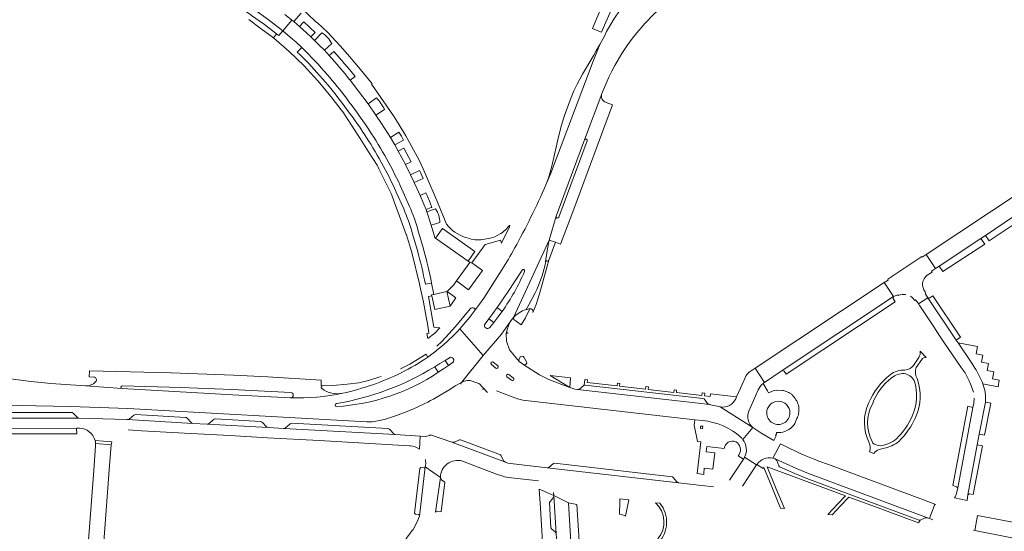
# Model space of a CAD drawing. Header units: metres. Extents: x 166325 to 190320, y 381923 to 404576.
# Tile 317 of 656: x 173864 to 174214, y 388512 to 388693. Entities that reach past the tile are written whole.
import ezdxf

# ---------------------------------------------------------------- set-up
doc = ezdxf.new("R2010")
doc.units = ezdxf.units.M
for name, color, linetype, lineweight in [('B-WE-OG-WATER_MEER-GV', 8, 'Continuous', 18), ('B-WE-VH-VERHARDING_ASFALT-GV', 8, 'Continuous', 18), ('B-WE-VH-VERHARDING_BETONSTRAATSTEEN-GV', 8, 'Continuous', 18), ('B-WE-VH-VERHARDING_HALFVERHARDING-GV', 8, 'Continuous', 18), ('B-WE-VH-VERHARDING_STRAATBAKSTEEN-GV', 8, 'Continuous', 18)]:
    doc.layers.add(name, color=color, linetype=linetype, lineweight=lineweight)

msp = doc.modelspace()

# ---------------------------------------------------------------- linework, layer by layer
at = {"layer": 'B-WE-OG-WATER_MEER-GV'}
msp.add_lwpolyline([(174129.533, 388553.772, 1.0004857), (174137.769, 388553.772)], format="xyb", dxfattribs=at)
at = {"layer": 'B-WE-VH-VERHARDING_ASFALT-GV', "flags": 128}
for points in [[(174079.789, 388700.193), (174077.496, 388696.946), (174075.283, 388693.568), (174072.707, 388689.16), (174071.883, 388687.585), (174070.31, 388684.581), (174067.917, 388678.713), (174052.901, 388638.852), (174051.097, 388634.716)], [(174054.728, 388623.6), (174064.852, 388650.685), (174070.97, 388667.116), (174070.984, 388667.153), (174073.491, 388672.947), (174074.527, 388675.072), (174075.628, 388677.164)], [(174020.617, 388583.618), (174028.917, 388574.105), (174035.366, 388581.696), (174038.694, 388586.434), (174039.669, 388587.651), (174052.34, 388615.16), (174054.728, 388623.6)], [(174050.853, 388606.284), (174051.11, 388608.22), (174051.7, 388612), (174052.34, 388615.16), (174039.669, 388587.651)], [(174035.53, 388604.57), (174029.05, 388594.55), (174027.518, 388592.407), (174026.14, 388590.48), (174026.078, 388590.393)], [(174029.559, 388585.367), (174030.848, 388587.195), (174032.247, 388589.064), (174033.798, 388591.135), (174037.75, 388596.85), (174042.665, 388604.501)], [(174044.095, 388590.445), (174045.048, 388592.091), (174047.279, 388596.381)], [(174035.62, 388589.8), (174034.053, 388587.706), (174032.65, 388585.83), (174031.24, 388584.099)], [(174012.172, 388559.235), (174017.02, 388562.109), (174018.934, 388563.33), (174021.153, 388564.579), (174028.917, 388574.105), (174020.617, 388583.618)], [(174011.658, 388570.097), (174013.536, 388571.268), (174015.331, 388572.388), (174017.237, 388573.497), (174017.928, 388573.341), (174018.424, 388572.665), (174018.322, 388571.914), (174016.524, 388570.64), (174014.749, 388569.418), (174012.932, 388568.168)], [(173900.73, 388562.406), (173887.745, 388563.339), (173875.344, 388564.252), (173867.406, 388565.082), (173854.027, 388566.823), (173844.839, 388567.479)], [(173960.522, 388559.143), (173939.842, 388560.164), (173900.73, 388562.406)], [(173860.408, 388556.457), (173864.075, 388556.425), (173882.364, 388556.052), (173902.772, 388555.298), (173987.595, 388550.576)], [(173925.84, 388550.043), (173902.598, 388551.362), (173902.363, 388551.37), (173885.325, 388551.944), (173856.915, 388551.854), (173842.342, 388551.67), (173840.178, 388551.64), (173839.677, 388551.6), (173822.923, 388551.112), (173821.957, 388551.036), (173814.364, 388550.681), (173800.921, 388549.859), (173800.516, 388549.865), (173800.152, 388549.875), (173797.946, 388550.246), (173796.999, 388550.494)], [(173839.791, 388547.982), (173842.491, 388548.059), (173856.746, 388548.22), (173884.565, 388548.351), (173885.312, 388548.348), (173885.534, 388548.347)], [(174006.217, 388540.845), (174006.527, 388545.513), (174002.977, 388545.726), (173997.581, 388546.069), (173958.064, 388548.261), (173952.583, 388548.583), (173930.846, 388549.778), (173925.84, 388550.043)], [(173902.853, 388547.707), (173907.673, 388547.439), (173922.815, 388546.597), (173938.954, 388545.699), (173952.33, 388544.955), (173970.628, 388543.926), (174002.684, 388542.122), (174003.062, 388542.101)], [(173891.096, 388543.928), (173897.02, 388543.434)]]:
    msp.add_lwpolyline(points, dxfattribs=at)
at = {"layer": 'B-WE-VH-VERHARDING_ASFALT-GV'}
for points in [[(174075.628, 388677.164, -0.0871834), (174092.028, 388697.68)], [(174051.097, 388634.716, -0.0247379), (174040.029, 388612.239)], [(174040.029, 388612.239, -0.01165), (174035.53, 388604.57)], [(174047.279, 388596.381, 0.0662506), (174050.853, 388606.284)], [(174039.669, 388587.651, -0.1376955), (174044.095, 388590.445)], [(174020.617, 388583.618, -0.0374239), (174013.053, 388576.484)], [(174013.053, 388576.484, -0.0172019), (174009.24, 388573.604)], [(174009.24, 388573.604, -0.0393658), (173999.819, 388568.035)], [(174004.133, 388555.202, 0.0270002), (174012.172, 388559.235)], [(173992.679, 388551.175, 0.0364362), (174004.133, 388555.202)], [(173885.534, 388548.347, -0.3314139), (173891.096, 388543.928)], [(173987.595, 388550.576, 0.0714796), (173992.679, 388551.175)], [(174003.062, 388542.101, -0.1407714), (174006.217, 388540.845)]]:
    msp.add_lwpolyline(points, format="xyb", dxfattribs=at)
at = {"layer": 'B-WE-VH-VERHARDING_ASFALT-GV', "flags": 128}
for points in [[(174217.126, 388623.483), (174217.497, 388623.731), (174224.156, 388628.128), (174220.897, 388633.064), (174186.164, 388609.971), (174189.461, 388604.989), (174190.793, 388605.88), (174205.518, 388615.723), (174207.15, 388616.814)], [(174174.545, 388595.047), (174171.236, 388600.023), (174125.473, 388569.619), (174128.768, 388564.6), (174134.986, 388568.759)]]:
    msp.add_lwpolyline(points, close=True, dxfattribs=at)
at = {"layer": 'B-WE-VH-VERHARDING_BETONSTRAATSTEEN-GV', "flags": 128}
for points in [[(173942.874, 388697.438), (173946.253, 388695.19), (173946.634, 388694.937), (173951.239, 388691.72), (173955.476, 388688.393), (173956.279, 388687.762), (173957.732, 388689.455), (173952.59, 388693.526), (173947.916, 388696.767), (173944.036, 388699.335)], [(174016.566, 388619.904), (174015.911, 388620.789), (174015.089, 388622.556), (174011.487, 388631.439), (174009.722, 388635.412), (174007.597, 388640.409), (174006.15, 388643.492), (174001.434, 388652.159), (173999.062, 388656.062), (173997.283, 388658.85), (173994.453, 388663.056), (173990.655, 388668.518), (173990.432, 388668.863), (173989.23, 388670.447), (173989.408, 388670.621), (173985.928, 388675.003), (173983.347, 388678.089), (173981.483, 388680.254), (173978.164, 388684.141), (173973.571, 388688.994), (173970.062, 388692.269), (173969.513, 388692.684), (173966.55, 388695.455), (173963.682, 388698.11)], [(173945.686, 388693.454), (173950.079, 388690.195), (173954.414, 388686.979), (173955.476, 388688.393), (173951.239, 388691.72), (173946.634, 388694.937)], [(173964.244, 388695.694), (173961.624, 388692.73), (173963.669, 388690.945), (173965.159, 388692.635), (173967.265, 388690.762), (173969.265, 388688.901), (173967.714, 388687.263), (173969.038, 388686.022), (173971.63, 388688.767)], [(173962.901, 388681.917), (173964.457, 388683.49), (173962.317, 388685.494), (173961.237, 388686.496), (173957.732, 388689.455), (173956.279, 388687.762), (173955.476, 388688.393), (173954.414, 388686.979), (173959.997, 388682.098), (173965.27, 388677.059), (173966.325, 388675.914), (173970.23, 388671.691), (173972.12, 388669.386), (173975.238, 388665.502), (173978.508, 388661.43), (173979.073, 388660.726), (173982.082, 388655.999), (173984.687, 388651.904), (173985.15, 388651.179), (173988.123, 388646.508), (173991.188, 388641.694), (173991.429, 388641.211), (173991.83, 388640.404), (173994.05, 388635.944), (173996.301, 388631.42), (173997.335, 388628.73), (173999.215, 388623.607), (174001.117, 388618.426), (174001.592, 388617.136), (174001.634, 388616.992), (174003.018, 388612.284), (174003.032, 388612.237), (174003.387, 388611.205), (174004.891, 388605.366), (174005.137, 388604.492), (174006.304, 388599.637), (174006.536, 388598.432), (174007.729, 388593.074), (174007.913, 388591.786), (174008.85, 388586.539), (174009.056, 388585.495), (174009.079, 388585.345), (174009.564, 388582.136), (174009.575, 388582.06), (174008.922, 388581.961), (174009.227, 388580.166), (174011.732, 388582.09), (174013.468, 388583.957), (174011.343, 388584.258), (174009.518, 388595.131), (174010.594, 388595.328), (174010.545, 388595.65), (174011.368, 388595.831), (174010.573, 388599.886)], [(173975.158, 388684.896), (173972.489, 388682.536), (173974.166, 388680.664), (173975.855, 388682.14)], [(173964.457, 388683.49), (173962.901, 388681.917)], [(173975.855, 388682.14), (173974.166, 388680.664)], [(173983.376, 388673.274), (173981.65, 388671.902), (173984.656, 388667.961), (173987.993, 388663.513), (173987.995, 388663.51), (173990.963, 388665.634)], [(173981.65, 388671.902), (173983.376, 388673.274)], [(174070.97, 388667.116), (174064.852, 388650.685)], [(174054.728, 388623.6), (174052.34, 388615.16), (174054.525, 388614.37), (174056.375, 388613.655), (174060.67, 388625.2), (174074.801, 388663.177)], [(174074.801, 388663.177), (174072.542, 388664.017)], [(173993.859, 388661.522), (173990.796, 388659.536), (173992.805, 388656.59), (173996.03, 388651.536), (173998.924, 388653.41)], [(173986.195, 388653.489), (173986.582, 388652.871)], [(173988.417, 388654.147), (173988.026, 388654.766)], [(174000.568, 388650.597), (173997.547, 388648.929), (173998.751, 388646.747), (174000.695, 388647.81), (174003.309, 388642.928), (174001.322, 388641.954), (174003.131, 388638.308), (174006.227, 388639.834), (174006.653, 388639.1), (174007.587, 388637.002), (174004.424, 388635.595), (174006.481, 388630.988), (174008.532, 388631.88), (174008.941, 388630.932), (174010.059, 388628.368), (174010.693, 388626.73), (174010.435, 388626.648), (174008.585, 388625.954), (174008.888, 388625.106), (174011.925, 388626.201)], [(174065.805, 388650.334), (174055.72, 388623.24)], [(173998.014, 388632.198), (174000.687, 388626.193)], [(174013.531, 388621.375), (174010.424, 388620.451), (174011.724, 388616.006), (174011.968, 388615.833), (174014.379, 388619.275), (174025.949, 388611.088), (174023.545, 388607.643), (174024.191, 388607.181), (174024.308, 388607.34), (174024.825, 388606.997), (174029.623, 388613.525), (174034.987, 388615.107), (174035.393, 388614.078), (174036.971, 388617.175), (174038.056, 388619.445), (174038.35, 388620.331), (174038.269, 388620.355), (174036.663, 388618.677)], [(174005.506, 388611.414), (174003.718, 388617.705)], [(174023.992, 388615.689), (174023.249, 388615.895), (174023.217, 388615.894)], [(174031.328, 388615.782), (174029.456, 388615.443)], [(174046.51, 388589.371), (174047.74, 388592.293), (174048.867, 388596.044), (174051.605, 388605.902), (174052.14, 388607.99)], [(174051.11, 388608.22), (174050.853, 388606.284)], [(174186.434, 388602.615), (174187.084, 388603.039), (174188.218, 388603.78), (174188.057, 388604.041), (174189.461, 388604.989), (174186.164, 388609.971), (174184.763, 388609.014), (174184.601, 388609.266), (174172.478, 388601.197), (174172.635, 388600.949), (174171.236, 388600.023), (174174.545, 388595.047), (174176.087, 388595.742), (174176.257, 388595.476)], [(174008.363, 388599.457), (174010.573, 388599.886)], [(174181.296, 388594.624), (174182.155, 388593.661), (174182.392, 388593.865), (174183.263, 388592.69), (174183.41, 388592.468), (174186.748, 388594.659), (174185.801, 388596.126), (174186.039, 388596.282), (174185.758, 388596.722)], [(174062.398, 388562.1), (174061.415, 388562.242), (174060.027, 388562.617), (174059.587, 388562.785), (174052.375, 388565.515), (174048.816, 388567.271), (174043.281, 388570.839), (174041.641, 388572.008), (174040.003, 388574.014), (174038.27, 388576.135), (174037.181, 388579.222), (174037.083, 388581.783), (174037.334, 388583.425), (174037.926, 388585.077), (174038.694, 388586.434), (174035.366, 388581.696), (174028.917, 388574.105), (174021.153, 388564.579), (174022.27, 388565.055)], [(174197.451, 388578.678), (174202.281, 388571.448), (174203.451, 388569.697)], [(174206.27, 388564.049), (174211.648, 388563.007), (174212.086, 388565.424), (174209.644, 388565.889), (174210.188, 388568.363), (174207.748, 388568.795), (174208.219, 388571.246), (174205.797, 388571.755), (174206.282, 388574.232), (174203.864, 388574.681), (174204.342, 388577.313), (174197.451, 388578.678)], [(174033.391, 388569.68), (174031.787, 388570.915)], [(174128.768, 388564.6), (174125.473, 388569.619), (174123.289, 388568.175), (174122.676, 388567.684), (174122.197, 388566.999), (174120.194, 388562.485), (174118.856, 388559.468), (174118.553, 388558.784)], [(173971.421, 388565.342), (173952.256, 388566.57), (173940.236, 388567.135), (173918.16, 388567.941), (173889.13, 388568.645), (173889.049, 388566.541), (173890.671, 388566.501)], [(173971.798, 388563.378), (173971.39, 388563.392), (173971.421, 388565.342)], [(174037.985, 388567.42), (174039.575, 388566.175)], [(173887.745, 388563.339), (173900.73, 388562.406)], [(173900.793, 388563.399), (173921.538, 388562.838), (173939.691, 388562.099), (173960.583, 388561.021)], [(174024.287, 388565.207), (174026.946, 388564.312)], [(174028.206, 388563.426), (174028.787, 388562.725), (174030.405, 388560.951)], [(174121.071, 388544.332), (174124.629, 388548.562), (174113.06, 388555.909), (174109.097, 388556.691), (174105.197, 388557.198), (174062.398, 388562.1)], [(174033.557, 388561.594), (174041.062, 388558.759), (174042.974, 388558.29), (174104.007, 388551.32), (174106.682, 388551.015)], [(174113.06, 388555.909), (174124.629, 388548.562)], [(173856.915, 388551.854), (173885.325, 388551.944)], [(173882.608, 388553.952), (173859.587, 388553.861)], [(173884.844, 388552.151), (173883.34, 388553.65)], [(173902.598, 388551.362), (173925.84, 388550.043)], [(173904.817, 388552.912), (173903.213, 388551.557)], [(173923.089, 388552.171), (173905.561, 388553.157)], [(173925.157, 388550.384), (173923.798, 388551.871)], [(173933.079, 388551.344), (173931.55, 388550.021)], [(173949.825, 388550.699), (173933.826, 388551.607)], [(173930.846, 388549.778), (173952.583, 388548.583), (173952.167, 388548.689), (173951.892, 388548.904), (173950.541, 388550.396)], [(173958.064, 388548.261), (173997.581, 388546.069)], [(173960.323, 388549.865), (173958.723, 388548.483)], [(173995.007, 388548.186), (173960.989, 388550.082)], [(173997.144, 388546.279), (173995.7, 388547.854)], [(174132.063, 388543.953), (174127.767, 388546.467), (174124.629, 388548.562), (174121.071, 388544.332)], [(174008.401, 388545.409), (174006.527, 388545.513), (174006.217, 388540.845)], [(174051.578, 388534.291), (174038.585, 388535.777), (174037.66, 388535.957), (174036.749, 388536.249), (174017.741, 388543.395), (174010.148, 388545.965)], [(174131.705, 388537.667), (174134.429, 388542.722)], [(174121.305, 388537.367), (174116.354, 388529.844)], [(174120.961, 388527.756), (174125.921, 388535.304), (174121.689, 388538.043)], [(174121.689, 388538.043), (174125.921, 388535.304), (174126.034, 388535.476)], [(174132.554, 388537.397), (174140.36, 388533.912), (174144.381, 388532.244), (174186.582, 388516.517), (174187.276, 388516.267), (174189.197, 388521.403), (174185.229, 388522.873), (174151.438, 388535.401)], [(174011.945, 388518.551), (174013.69, 388530.806), (174008.32, 388534.557), (174006.258, 388517.1), (174005.373, 388514.829), (174004.035, 388512.381), (174003.7, 388511.94), (173999.267, 388506.104)], [(174008.427, 388535.239), (174008.32, 388534.557), (174013.69, 388530.806)], [(174021.481, 388536.633), (174033.63, 388532.043), (174035.544, 388531.39), (174036.472, 388531.097), (174037.849, 388530.817), (174048.506, 388529.59)], [(174110.692, 388527.49), (174098.252, 388528.916), (174051.578, 388534.291)], [(174151.438, 388535.401), (174148.049, 388536.658)], [(174054.504, 388511.412), (174053.139, 388512.603), (174052.949, 388512.937), (174052.421, 388521.937), (174052.617, 388522.289), (174053.78, 388523.734), (174053.986, 388524.423), (174048.772, 388526.691), (174049.176, 388519.917), (174049.533, 388513.925), (174049.89, 388507.935)], [(174053.879, 388525.499), (174053.986, 388524.423), (174059.12, 388521.792)], [(174059.12, 388521.792), (174053.986, 388524.423), (174054.803, 388510.828), (174054.997, 388507.603), (174055.815, 388494.006), (174056.417, 388484.007)], [(174200.626, 388522.65), (174196.213, 388523.612)], [(174086.752, 388453.355), (174083.259, 388457.732), (174079.766, 388462.109), (174076.728, 388465.915), (174076.097, 388466.705), (174075.285, 388467.723), (174071.433, 388472.574), (174065.815, 388479.606), (174064.464, 388482.453), (174063.71, 388495.066), (174063.214, 388503.347), (174062.94, 388508.333), (174062.619, 388513.755), (174062.175, 388521.251), (174059.12, 388521.792), (174061.422, 388483.773)], [(174061.422, 388483.773), (174059.12, 388521.792)], [(174189.587, 388521.258), (174189.197, 388521.403), (174187.276, 388516.267), (174188.489, 388515.83)], [(174202.91, 388512.091), (174203.385, 388511.999), (174204.378, 388517.382)], [(174279.485, 388502.761), (174265.944, 388505.397), (174255.948, 388507.343), (174215.649, 388515.23), (174204.378, 388517.382), (174203.385, 388511.999), (174206.41, 388511.414), (174220.204, 388508.728), (174225.127, 388507.774), (174238.848, 388505.107), (174243.794, 388504.148), (174257.517, 388501.481), (174260.92, 388500.835)]]:
    msp.add_lwpolyline(points, dxfattribs=at)
for points in [[(173963.669, 388690.945), (173966.121, 388688.735), (173967.714, 388687.263), (173969.265, 388688.901), (173967.265, 388690.762), (173965.159, 388692.635)], [(174070.31, 388684.581), (174069.154, 388682.542), (174068.172, 388680.809), (174064.108, 388674.078), (174062.216, 388670.456), (174061.1, 388668.125), (174059.902, 388665.156), (174057.779, 388659.362), (174056.71, 388655.97), (174055.606, 388651.846), (174053.385, 388641.879), (174052.293, 388638.004), (174051.448, 388635.61), (174051.097, 388634.716), (174052.901, 388638.852), (174067.917, 388678.713)], [(173998.751, 388646.747), (174001.322, 388641.954), (174003.309, 388642.928), (174000.695, 388647.81)], [(174008.941, 388630.932), (174008.532, 388631.88), (174006.481, 388630.988), (174007.822, 388627.853), (174008.585, 388625.954), (174010.435, 388626.648), (174010.693, 388626.73), (174010.059, 388628.368)], [(174217.126, 388623.483), (174207.15, 388616.814), (174208.45, 388614.899), (174218.481, 388621.541)], [(174014.379, 388619.275), (174011.968, 388615.833), (174023.545, 388607.643), (174025.949, 388611.088)], [(174205.518, 388615.723), (174190.793, 388605.88), (174192.065, 388603.974), (174206.904, 388613.685)], [(174024.825, 388606.997), (174024.308, 388607.34), (174024.191, 388607.181), (174019.387, 388600.619), (174023.678, 388597.485), (174028.678, 388604.296)], [(174015.993, 388596.838), (174011.368, 388595.831), (174010.545, 388595.65), (174010.594, 388595.328), (174011.67, 388590.468), (174017.124, 388591.67)], [(174019.214, 388594.567), (174016.065, 388596.878), (174015.993, 388596.838), (174017.124, 388591.67)], [(174186.748, 388594.659), (174196.8, 388579.639), (174198.311, 388580.65), (174188.499, 388595.307), (174187.416, 388594.575)], [(174064.704, 388563.563), (174063.162, 388562.325), (174062.398, 388562.1), (174105.197, 388557.198), (174109.097, 388556.691), (174108.453, 388557.077), (174107.267, 388558.706), (174106.907, 388558.871), (174065.094, 388563.653)], [(174202.698, 388555.684), (174200.96, 388556.132), (174195.56, 388527.99), (174196.921, 388527.54), (174197.34, 388527.162)], [(174207.165, 388557.617), (174204.988, 388546.239), (174206.858, 388545.875), (174209.031, 388557.271)], [(173884.565, 388548.351), (173856.746, 388548.22), (173842.491, 388548.059), (173842.489, 388546.221), (173856.759, 388546.354), (173884.574, 388546.333)], [(173897.02, 388543.434), (173891.096, 388543.928), (173891.21, 388543.405), (173891.276, 388542.875), (173896.833, 388542.416), (173896.904, 388542.929)], [(174020.873, 388544.225), (174020.516, 388544.193), (174018.731, 388543.357), (174017.741, 388543.395), (174036.749, 388536.249), (174036.127, 388536.77), (174035.279, 388538.566), (174034.979, 388538.84)], [(174206.084, 388542.017), (174204.249, 388542.378), (174200.91, 388524.606), (174201.517, 388524.988), (174202.8, 388524.732)], [(174132.554, 388537.397), (174133.103, 388536.822), (174133.799, 388534.937), (174134.056, 388534.652), (174139.519, 388532.212), (174143.716, 388530.482), (174183.606, 388515.677), (174183.999, 388515.684), (174185.821, 388516.482), (174186.582, 388516.517), (174144.381, 388532.244), (174140.36, 388533.912)], [(174051.578, 388534.291), (174098.252, 388528.916), (174097.603, 388529.296), (174096.344, 388530.859), (174096.028, 388531.053), (174054.236, 388535.856), (174053.836, 388535.772), (174052.291, 388534.483)], [(174053.986, 388524.423), (174053.78, 388523.734), (174052.617, 388522.289), (174052.421, 388521.937), (174052.949, 388512.937), (174053.139, 388512.603), (174054.504, 388511.412), (174054.803, 388510.828)]]:
    msp.add_lwpolyline(points, close=True, dxfattribs=at)
at = {"layer": 'B-WE-VH-VERHARDING_BETONSTRAATSTEEN-GV'}
for points in [[(173971.63, 388688.767, -0.121067), (173975.158, 388684.896)], [(173970.801, 388673.576, 0.0244633), (173962.901, 388681.917)], [(173975.855, 388682.14, -0.0165908), (173983.376, 388673.274)], [(173970.801, 388673.576, -0.0209909), (173978.526, 388664.133)], [(174072.542, 388664.017, -0.4302979), (174070.97, 388667.116)], [(173978.526, 388664.133, -0.0134912), (173986.195, 388653.489)], [(173988.026, 388654.766, 0.0132771), (173980.334, 388665.478)], [(173990.963, 388665.634, -0.070706), (173993.859, 388661.522)], [(173986.582, 388652.871, -0.0403335), (173998.014, 388632.198)], [(174000.034, 388633.182, 0.040036), (173988.417, 388654.147)], [(173998.924, 388653.41, -0.0952022), (174000.568, 388650.597)], [(174003.718, 388617.705, 0.0289084), (174000.687, 388626.193)], [(174011.925, 388626.201, -0.1548735), (174013.531, 388621.375)], [(174023.217, 388615.894, -0.1327106), (174016.566, 388619.904)], [(174036.663, 388618.677, -0.083401), (174034.616, 388617.183)], [(174029.456, 388615.443, -0.1366989), (174023.992, 388615.689)], [(174034.616, 388617.183, -0.0843145), (174031.328, 388615.782)], [(174008.363, 388599.457, 0.0218725), (174005.506, 388611.414)], [(174185.758, 388596.722, -0.4143545), (174186.434, 388602.615)], [(174176.257, 388595.476, -0.1379827), (174178.917, 388595.749)], [(174180.498, 388595.185, -0.0482743), (174181.296, 388594.624)], [(174045.398, 388590.74, -0.5606987), (174046.51, 388589.371)], [(174031.787, 388570.915, -0.9259421), (174032.426, 388571.772)], [(173890.671, 388566.501, -0.6529812), (173891.281, 388564.742)], [(174022.27, 388565.055, -0.1432429), (174024.287, 388565.207)], [(174037.322, 388566.557, -0.9745699), (174037.985, 388567.42)], [(173891.281, 388564.742, -0.2055936), (173887.745, 388563.339)], [(173900.73, 388562.406, -0.9524357), (173900.793, 388563.399)], [(173979.069, 388560.739, -0.2081762), (173971.595, 388562.397)], [(174026.946, 388564.312, -0.1311028), (174028.206, 388563.426)], [(174128.259, 388564.22, -0.0236145), (174128.768, 388564.6)], [(173960.583, 388561.021, -0.9768882), (173960.522, 388559.143)], [(173960.522, 388559.143, 0.0639347), (173979.069, 388560.739)], [(174118.553, 388558.784, -0.3405603), (174113.06, 388555.909)], [(173883.34, 388553.65, 0.180174), (173882.608, 388553.952)], [(173885.325, 388551.944, -0.1481181), (173884.844, 388552.151)], [(173903.213, 388551.557, -0.1693491), (173902.598, 388551.362)], [(173905.561, 388553.157, 0.1651214), (173904.817, 388552.912)], [(173923.798, 388551.871, 0.163779), (173923.089, 388552.171)], [(173933.826, 388551.607, 0.1849513), (173933.079, 388551.344)], [(174124.629, 388548.562, -0.3236903), (174123.156, 388554.396)], [(173925.84, 388550.043, -0.1576707), (173925.157, 388550.384)], [(173931.55, 388550.021, -0.1849944), (173930.846, 388549.778)], [(173950.541, 388550.396, 0.168781), (173949.825, 388550.699)], [(173958.723, 388548.483, -0.1821019), (173958.064, 388548.261)], [(173960.989, 388550.082, 0.183712), (173960.323, 388549.865)], [(173995.7, 388547.854, 0.1804494), (173995.007, 388548.186)], [(173997.581, 388546.069, -0.1467103), (173997.144, 388546.279)], [(174009.371, 388545.574, -0.0795352), (174008.401, 388545.409)], [(174010.148, 388545.965, -0.0704353), (174009.371, 388545.574)], [(174148.049, 388536.658, -0.0257271), (174134.429, 388542.722)], [(174121.689, 388538.043, -0.0322286), (174121.305, 388537.367)], [(174008.376, 388537.191, -0.0732617), (174008.427, 388535.239)], [(174013.69, 388530.806, -0.5027208), (174021.481, 388536.633)]]:
    msp.add_lwpolyline(points, format="xyb", dxfattribs=at)
at = {"layer": 'B-WE-VH-VERHARDING_HALFVERHARDING-GV', "flags": 128}
for points in [[(174186.145, 388573.47), (174184.03, 388575.681), (174184.04, 388575.049), (174183.963, 388574.517), (174183.819, 388574.014), (174183.542, 388573.482), (174181.587, 388570.576)], [(174182.55, 388569.874), (174184.536, 388572.734)], [(174169.875, 388542.111), (174169.074, 388542.211), (174168.392, 388542.416), (174167.707, 388542.701), (174167.222, 388542.992), (174166.94, 388543.571)], [(174169.445, 388540.751), (174171.221, 388541.27)], [(174166.022, 388539.985), (174167.603, 388539.295)]]:
    msp.add_lwpolyline(points, dxfattribs=at)
at = {"layer": 'B-WE-VH-VERHARDING_HALFVERHARDING-GV'}
for points in [[(174184.536, 388572.734, -0.2564133), (174186.145, 388573.47)], [(174178.553, 388568.977, 0.1757153), (174173.308, 388567.294)], [(174181.587, 388570.576, -0.2201796), (174178.553, 388568.977)], [(174182.894, 388566.019, -0.2026864), (174182.55, 388569.874)], [(174173.308, 388567.294, 0.1231024), (174165.831, 388557.423)], [(174167.03, 388556.891, -0.1411194), (174173.876, 388566.235)], [(174173.876, 388566.235, -0.1748849), (174178.311, 388567.773)], [(174178.311, 388567.773, -0.2222332), (174181.874, 388565.24)], [(174182.35, 388552.184, 0.1978541), (174182.894, 388566.019)], [(174181.874, 388565.24, -0.1904008), (174181.199, 388552.641)], [(174165.831, 388557.423, 0.2304581), (174165.854, 388543.125)], [(174166.94, 388543.571, -0.2440099), (174167.03, 388556.891)], [(174181.199, 388552.641, -0.097225), (174175.588, 388544.566)], [(174176.373, 388543.566, 0.0991054), (174182.35, 388552.184)], [(174175.588, 388544.566, -0.1389668), (174169.875, 388542.111)], [(174165.854, 388543.125, -0.1866568), (174166.022, 388539.985)], [(174171.221, 388541.27, 0.1318736), (174176.373, 388543.566)], [(174167.603, 388539.295, -0.2147692), (174169.445, 388540.751)]]:
    msp.add_lwpolyline(points, format="xyb", dxfattribs=at)
at = {"layer": 'B-WE-VH-VERHARDING_STRAATBAKSTEEN-GV', "flags": 128}
for points in [[(174078.446, 388714.645), (174070.16, 388696.16), (174067.629, 388690.237), (174069.317, 388689.509), (174070.84, 388688.97), (174071.942, 388691.461), (174073.368, 388694.683), (174078.22, 388705.65)], [(173944.036, 388699.335), (173947.916, 388696.767), (173952.59, 388693.526), (173957.732, 388689.455), (173960.984, 388693.244), (173958.93, 388694.894), (173958.522, 388695.288)], [(173974.166, 388680.664), (173972.489, 388682.536), (173970.696, 388684.394), (173969.038, 388686.022), (173967.714, 388687.263), (173966.121, 388688.735), (173963.669, 388690.945), (173961.624, 388692.73), (173960.984, 388693.244), (173957.732, 388689.455), (173961.237, 388686.496), (173962.317, 388685.494), (173964.457, 388683.49)], [(173996.03, 388651.536), (173992.805, 388656.59), (173990.796, 388659.536), (173987.995, 388663.51), (173987.993, 388663.513), (173984.656, 388667.961), (173981.65, 388671.902)], [(174010.573, 388599.886), (174011.368, 388595.831), (174015.993, 388596.838), (174016.065, 388596.878), (174018.373, 388599.149), (174019.387, 388600.619), (174024.191, 388607.181), (174023.545, 388607.643), (174011.968, 388615.833), (174011.724, 388616.006), (174010.424, 388620.451), (174008.888, 388625.106), (174008.585, 388625.954), (174007.822, 388627.853), (174006.481, 388630.988), (174004.424, 388635.595), (174003.131, 388638.308), (174001.322, 388641.954), (173998.751, 388646.747), (173997.547, 388648.929), (173996.03, 388651.536)], [(174064.852, 388650.685), (174054.728, 388623.6)], [(174000.034, 388633.182), (174002.734, 388627.113)], [(174005.713, 388618.779), (174007.657, 388612.062), (174007.676, 388611.978)], [(174054.525, 388614.37), (174052.34, 388615.16), (174051.7, 388612), (174051.11, 388608.22)], [(174052.14, 388607.99), (174054.525, 388614.37)], [(174042.665, 388604.501), (174037.75, 388596.85), (174033.798, 388591.135), (174035.62, 388589.8)], [(174197.451, 388578.678), (174196.8, 388579.639), (174186.748, 388594.659), (174183.41, 388592.468), (174183.467, 388592.382), (174183.8, 388591.881), (174183.899, 388591.732), (174188.585, 388584.672), (174191.252, 388580.71), (174192.451, 388578.93), (174198.508, 388569.934), (174200.005, 388567.935), (174200.808, 388566.385), (174201.065, 388565.854), (174201.41, 388565.139), (174201.996, 388563.72), (174202.945, 388561.09)], [(174024.24, 388590.742), (174019.75, 388585.32), (174017.957, 388583.309), (174014.23, 388579.13), (174012.454, 388577.5)], [(174026.078, 388590.393), (174026.14, 388590.48), (174025.63, 388590.91)], [(174039.669, 388587.651), (174039.727, 388586.933), (174042.387, 388585.026), (174043.905, 388587.543), (174045.398, 388590.74)], [(174032.65, 388585.83), (174030.848, 388587.195), (174029.559, 388585.367)], [(174031.24, 388584.099), (174032.65, 388585.83)], [(174037.083, 388581.783), (174037.181, 388579.222), (174038.27, 388576.135)], [(174009.24, 388573.604), (174008.608, 388574.59), (174004.979, 388572.321), (174002.835, 388571.111), (173999.99, 388569.666), (173999.485, 388569.41)], [(174012.932, 388568.168), (174011.658, 388570.097)], [(174033.997, 388570.539), (174032.426, 388571.772)], [(173992.644, 388566.651), (173991.83, 388566.405), (173988.16, 388565.295), (173984.765, 388564.47), (173980.56, 388563.945), (173975.455, 388563.485), (173971.974, 388563.405), (173971.798, 388563.378)], [(174037.322, 388566.557), (174038.935, 388565.345)], [(174087.567, 388563.023), (174086.653, 388563.093), (174086.535, 388562.199), (174077.32, 388563.236), (174077.418, 388564.173), (174076.507, 388564.279), (174076.437, 388563.338), (174065.773, 388564.552), (174065.881, 388565.458), (174064.951, 388565.611), (174064.704, 388563.563), (174065.094, 388563.653), (174106.907, 388558.871), (174107.267, 388558.706), (174108.453, 388557.077), (174109.097, 388556.691), (174113.06, 388555.909)], [(174022.27, 388565.055), (174021.153, 388564.579)], [(174028.787, 388562.725), (174028.206, 388563.426)], [(174118.553, 388558.784), (174118.856, 388559.468), (174109.516, 388560.536), (174109.416, 388559.605), (174107.424, 388559.828), (174107.527, 388560.762), (174106.593, 388560.882), (174106.469, 388559.901), (174097.459, 388560.971), (174097.557, 388561.886), (174096.66, 388561.982), (174096.529, 388561.018), (174087.465, 388562.102), (174087.567, 388563.023)], [(174126.468, 388561.893), (174123.156, 388554.396)], [(174135.139, 388561.752), (174133.335, 388561.861), (174131.808, 388561.598), (174130.181, 388560.942), (174129.92, 388561.387), (174129.777, 388561.631), (174128.259, 388564.22)], [(174203.135, 388558.995), (174203, 388557.26), (174202.698, 388555.684), (174197.34, 388527.162), (174196.872, 388525.179)], [(174196.213, 388523.612), (174200.626, 388522.65), (174200.91, 388524.606), (174204.249, 388542.378), (174204.988, 388546.239), (174207.165, 388557.617), (174207.21, 388557.85)], [(174106.682, 388551.015), (174104.007, 388551.32), (174103.751, 388549.354), (174104.994, 388543.589), (174106.185, 388543.451), (174104.893, 388532.186), (174107.147, 388531.911), (174107.162, 388532.195), (174107.344, 388534.107), (174110.414, 388533.739), (174111.105, 388539.603), (174108.049, 388539.938), (174108.298, 388541.818), (174114.46, 388541.11)], [(174139.451, 388549.946), (174140.275, 388551.739)], [(174124.629, 388548.562), (174127.767, 388546.467), (174132.063, 388543.953), (174132.847, 388545.632), (174132.662, 388545.739), (174133.011, 388546.36), (174133.049, 388546.813)], [(173893.709, 388501.618), (173896.158, 388533.598), (173896.833, 388542.416), (173891.276, 388542.875), (173891.295, 388542.491), (173891.296, 388542.034), (173890.639, 388533.249), (173889.028, 388511.696), (173887.017, 388486.244), (173882.984, 388432.967)], [(174119.731, 388539.033), (174119.411, 388538.55), (174121.305, 388537.367)], [(174158.321, 388523.482), (174158.672, 388523.853), (174168.153, 388520.344), (174183.416, 388514.694), (174183.999, 388515.684), (174183.606, 388515.677), (174143.716, 388530.482), (174139.519, 388532.212), (174134.056, 388534.652), (174133.799, 388534.937), (174133.103, 388536.822), (174132.554, 388537.397)], [(174007.959, 388534.199), (174006.742, 388534.356), (174006.39, 388534.067), (174004.497, 388518.124), (174004.798, 388517.747), (174006.007, 388517.63), (174006.258, 388517.1), (174008.32, 388534.557)], [(174126.034, 388535.476), (174128.246, 388534.005), (174128.483, 388534.363), (174128.701, 388533.834), (174131.413, 388527.272), (174131.554, 388526.93), (174134.43, 388519.971), (174135.797, 388519.81), (174132.801, 388527.089), (174132.671, 388527.404), (174129.958, 388533.996), (174129.72, 388534.574), (174157.441, 388524.281), (174157.043, 388523.862), (174154.957, 388521.663), (174154.763, 388521.46), (174151.228, 388517.734), (174152.705, 388517.541), (174155.874, 388520.893), (174156.125, 388521.159), (174158.321, 388523.482)], [(174080.637, 388522.906), (174077.381, 388523.273), (174077.36, 388522.283), (174077.355, 388522.055), (174077.263, 388517.787)], [(174079.402, 388517.042), (174080.637, 388522.906)], [(174091.64, 388521.653), (174090.083, 388521.828)]]:
    msp.add_lwpolyline(points, dxfattribs=at)
at = {"layer": 'B-WE-VH-VERHARDING_STRAATBAKSTEEN-GV'}
for points in [[(173964.457, 388683.49, -0.0212952), (173973.577, 388673.835)], [(173981.65, 388671.902, 0.0144643), (173974.166, 388680.664)], [(173973.577, 388673.835, -0.0178624), (173980.334, 388665.478)], [(174065.805, 388650.334, 0.9887273), (174064.852, 388650.685)], [(174002.734, 388627.113, -0.0284964), (174005.713, 388618.779)], [(174054.728, 388623.6, 0.9059267), (174055.72, 388623.24)], [(174007.676, 388611.978, -0.0168877), (174010.573, 388599.886)], [(174051.11, 388608.22, 0.9089428), (174052.14, 388607.99)], [(174035.62, 388589.8, 0.048222), (174043.579, 388603.966)], [(174043.579, 388603.966, 0.8857415), (174042.665, 388604.501)], [(174020.617, 388583.618, 0.0290925), (174026.078, 388590.393)], [(174025.63, 388590.91, 0.3942217), (174024.24, 388590.742)], [(174045.398, 388590.74, 0.0317498), (174044.095, 388590.445)], [(174029.559, 388585.367, 0.9626968), (174031.24, 388584.099)], [(174037.89, 388582.071, 0.5385131), (174037.083, 388581.783)], [(174011.658, 388570.097, -0.0963732), (173976.781, 388557.071)], [(174033.391, 388569.68, 1.0143776), (174033.997, 388570.539)], [(174206.27, 388564.049, 0.0472312), (174203.451, 388569.697)], [(173976.871, 388555.987, 0.1315225), (174012.932, 388568.168)], [(173979.069, 388560.739, 0.0586408), (173999.819, 388568.035)], [(174038.935, 388565.345, 1.0201497), (174039.575, 388566.175)], [(173971.798, 388563.378, 0.6843836), (173971.595, 388562.397)], [(174021.153, 388564.579, 0.371462), (174020.979, 388563.995)], [(174028.704, 388562.009, 0.4043262), (174028.787, 388562.725)], [(174128.259, 388564.22, 0.1129058), (174126.468, 388561.893)], [(174207.21, 388557.85, 0.1132094), (174206.27, 388564.049)], [(174136.438, 388561.348, 0.0230226), (174135.139, 388561.752)], [(174137.694, 388560.822, 0.0237254), (174136.438, 388561.348)], [(174138.561, 388560.164, 0.0648679), (174137.694, 388560.822)], [(174139.228, 388559.305, 0.065646), (174138.561, 388560.164)], [(174140.413, 388557.51, 0.0844594), (174139.228, 388559.305)], [(173976.781, 388557.071, 0.9399326), (173976.871, 388555.987)], [(174129.533, 388553.772, -1), (174137.769, 388553.772)], [(174140.937, 388555.425, 0.0844995), (174140.413, 388557.51)], [(174140.854, 388553.537, 0.0672766), (174140.937, 388555.425)], [(174140.275, 388551.739, 0.0671404), (174140.854, 388553.537)], [(174120.401, 388545.079, 0.1647883), (174106.682, 388551.015)], [(174134.5, 388546.827, 0.2265059), (174139.451, 388549.946)], [(174121.071, 388544.332, 0.0417059), (174120.401, 388545.079)], [(174121.689, 388538.043, 0.2822775), (174121.071, 388544.332)], [(174133.049, 388546.813, 0.0537577), (174134.5, 388546.827)], [(174114.46, 388541.11, -0.52428), (174118.546, 388543.456)], [(174118.546, 388543.456, -0.4590979), (174119.731, 388539.033)], [(174131.705, 388537.667, 0.305999), (174126.034, 388535.476)], [(174132.554, 388537.397, 0.0401108), (174131.705, 388537.667)], [(174008.32, 388534.557, -0.2965228), (174007.959, 388534.199)], [(174196.872, 388525.179, -0.0757029), (174196.213, 388523.612)], [(174090.083, 388521.828, -0.395087), (174090.905, 388509.033)], [(174091.054, 388507.665, 0.379625), (174091.64, 388521.653)], [(174077.263, 388517.787, -0.1422282), (174079.402, 388517.042)]]:
    msp.add_lwpolyline(points, format="xyb", dxfattribs=at)
at = {"layer": 'B-WE-VH-VERHARDING_STRAATBAKSTEEN-GV', "flags": 128}
for points in [[(174174.545, 388595.047), (174134.986, 388568.759), (174135.694, 388568.625), (174136.422, 388567.541), (174175.086, 388593.257), (174174.367, 388594.366)], [(174017.237, 388573.497), (174015.331, 388572.388), (174016.524, 388570.64), (174018.322, 388571.914), (174018.424, 388572.665), (174017.928, 388573.341)], [(174043.333, 388573.574), (174042.918, 388573.926), (174042.164, 388573.763), (174041.538, 388572.743), (174041.641, 388572.008), (174043.281, 388570.839), (174043.998, 388570.919), (174044.345, 388571.388), (174044.282, 388571.92)], [(174059.891, 388566.2), (174052.633, 388567.025), (174059.587, 388562.785)], [(174105.962, 388548.249), (174106.056, 388549.095), (174106.813, 388549.013), (174106.716, 388548.151)], [(174013.69, 388530.806), (174011.945, 388518.551), (174012.197, 388518.816), (174013.972, 388518.594), (174015.252, 388529.103), (174014.033, 388530.029)]]:
    msp.add_lwpolyline(points, close=True, dxfattribs=at)

doc.saveas('drawing.dxf')
